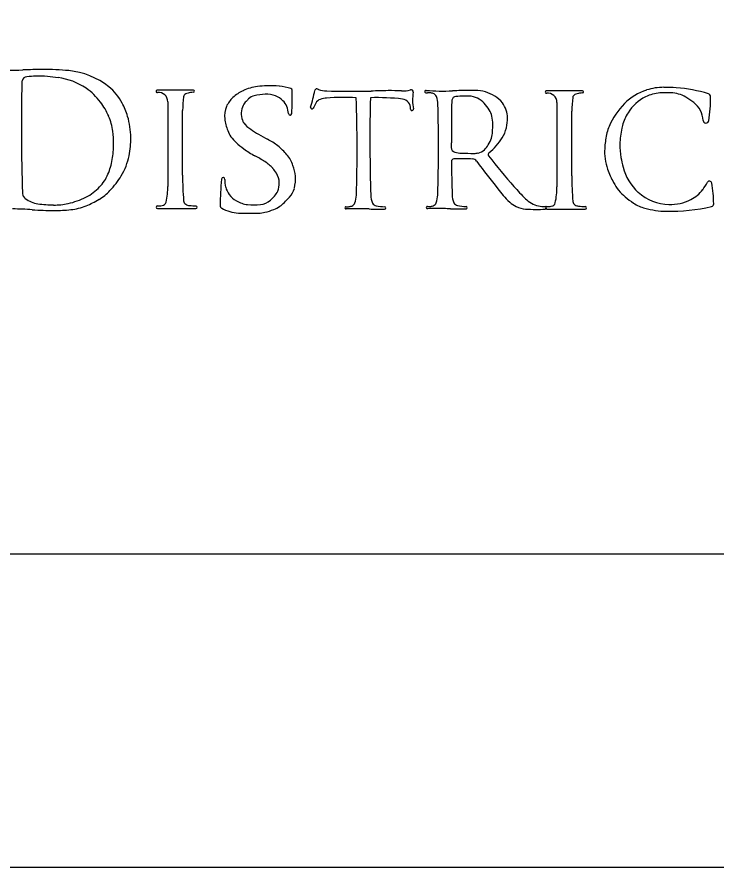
# Model space of a CAD drawing. Extents: x 0 to 34, y 0 to 22.
# Drawn here: x 2.205 to 3.323, y 0 to 1.359 of the extents above; entities that cross this region are included whole.
import ezdxf

# ---------------------------------------------------------------- set-up
doc = ezdxf.new("R2010")
doc.units = 0
for name, color, linetype in [('SH_Border', 7, 'Continuous'), ('SH_Cut_Line', 7, 'Continuous'), ('SH_Text', 7, 'Continuous')]:
    doc.layers.add(name, color=color, linetype=linetype)

msp = doc.modelspace()

# ---------------------------------------------------------------- linework, layer by layer
at = {"layer": 'SH_Border'}
msp.add_lwpolyline([(1.5, 21.5), (33.5, 21.5), (33.5, 0.5), (1.5, 0.5)], close=True, dxfattribs=at)
at = {"layer": 'SH_Cut_Line'}
msp.add_lwpolyline([(0, 0), (34, 0), (34, 22), (0, 22)], close=True, dxfattribs=at)
at = {"layer": 'SH_Text'}
for p, q in [((2.487, 1.2417), (2.4295, 1.2417)), ((3.1086, 1.2406), (3.0511, 1.2406)), ((2.4462, 1.2232), (2.4462, 1.0879)), ((3.0678, 1.2221), (3.0678, 1.0869)), ((2.4698, 1.1056), (2.4698, 1.2091)), ((3.0915, 1.1045), (3.0915, 1.208)), ((2.769, 1.1573), (2.7691, 1.1471)), ((2.8991, 1.1498), (2.8991, 1.1576)), ((2.8992, 1.1276), (2.8992, 1.1276)), ((2.4298, 1.0523), (2.4912, 1.0523)), ((2.8608, 1.0521), (2.8608, 1.0521)), ((3.0515, 1.0512), (3.1128, 1.0512))]:
    msp.add_line(p, q, dxfattribs=at)
for centre, radius, start, end in [((2.1966, 1.6933), 0.4198, 265.6429, 272.4818), ((2.2576, 0.2865), 0.9883, 90.6415, 92.4818), ((2.2468, 0.9244), 0.3397, 91.9186, 94.329), ((2.2405, 1.1114), 0.1526, 84.8974, 91.9186), ((2.2508, 0.8966), 0.3781, 84.3199, 90.6415), ((2.2762, 1.1524), 0.1211, 51.3332, 84.3199), ((5.8762, 1.1819), 3.6638, 178.862, 181.6334), ((2.2218, 1.2545), 0.00866, 166.7992, 178.862), ((2.2218, 1.2545), 0.00866, 94.329, 166.7992), ((2.2117, 0.789), 0.4763, 82.8496, 84.8974), ((2.2584, 1.161), 0.1014, 55.5454, 82.8496), ((2.2606, 1.1643), 0.0974, 36.7351, 55.5454), ((2.3006, 1.1829), 0.0821, 27.6817, 51.3332), ((2.4295, 1.2397), 0.00203, 90, 277.32), ((2.4316, 1.2232), 0.0146, 0, 97.32), ((2.4849, 1.2137), 0.0242, 95.8947, 114.8736), ((2.5002, 1.0647), 0.174, 94.3316, 95.8947), ((2.487, 1.2399), 0.00179, 274.3316, 90), ((2.5931, 1.1831), 0.0635, 114.943, 132.4657), ((2.6002, 1.1678), 0.0804, 97.7579, 114.943), ((2.6067, 1.1202), 0.1284, 90.9607, 97.7579), ((2.6075, 1.0744), 0.1743, 84.4389, 90.9607), ((2.614, 1.1416), 0.1067, 74.3106, 84.4389), ((2.6421, 1.2417), 0.00278, 1.4094, 74.3106), ((2.218, 1.2312), 0.427, 356.3798, 1.4094), ((2.2153, 1.3463), 0.4776, 343.9543, 347.2977), ((2.6842, 1.2407), 0.00307, 57.0565, 167.2977), ((2.6885, 1.2473), 0.00484, 237.0565, 249.7887), ((2.7004, 1.2797), 0.0394, 249.7887, 269.4589), ((2.7898, 10.7441), 9.5042, 269.45892, 269.81615), ((2.7601, 1.4922), 0.2522, 269.8161, 272.4818), ((2.8073, 0.4034), 0.8375, 90.6415, 92.4818), ((2.8015, 0.9205), 0.3204, 86.7596, 90.6415), ((2.8219, 1.2799), 0.0396, 266.7596, 287.419), ((2.8348, 1.2389), 0.00341, 350.1932, 107.419), ((2.9083, 1.2262), 0.0712, 170.1932, 191.6899), ((2.8585, 1.2394), 0.00186, 85.6429, 267.986), ((2.8615, 1.3245), 0.087, 267.986, 269.6056), ((2.8857, 1.5959), 0.3557, 265.6429, 272.4818), ((2.86, 1.106), 0.1315, 87.8585, 89.6056), ((2.8642, 1.2196), 0.0177, 70.7604, 87.8585), ((2.8673, 1.2285), 0.00831, 19.7623, 70.7604), ((2.9373, 0.4038), 0.8375, 90.6415, 92.4818), ((2.9316, 0.9208), 0.3204, 88.9596, 90.6415), ((2.9362, 1.1786), 0.0626, 59.0124, 88.9596), ((3.0511, 1.2386), 0.00203, 90, 277.32), ((3.0532, 1.2221), 0.0146, 0, 97.32), ((3.1065, 1.2126), 0.0242, 95.8947, 114.8736), ((3.1219, 1.0636), 0.174, 94.3316, 95.8947), ((3.1086, 1.2389), 0.00179, 274.3316, 90), ((3.2373, 1.1592), 0.0867, 107.613, 135.2994), ((3.2359, 1.1784), 0.0589, 93.5922, 116.7026), ((3.2387, 1.1546), 0.0916, 90.0889, 107.613), ((3.243, 1.0654), 0.1722, 87.6816, 93.5922), ((3.239, 0.9921), 0.254, 85.6243, 90.0889), ((3.2479, 1.1866), 0.0509, 59.809, 87.6816), ((3.2398, 1.0029), 0.2432, 73.3259, 85.6243), ((2.6288, 1.2091), 0.1589, 172.0456, 180), ((2.4772, 1.2303), 0.00585, 114.8736, 172.0456), ((2.5809, 1.1965), 0.0453, 132.4657, 155.3011), ((2.5904, 1.2052), 0.0266, 135.8422, 152.8922), ((2.656, 1.1415), 0.1181, 133.1374, 135.8422), ((2.5898, 1.2122), 0.0212, 105.0764, 133.1374), ((2.6049, 1.1559), 0.0794, 92.1779, 105.0764), ((2.6034, 1.1964), 0.0389, 67.6502, 92.1779), ((2.6026, 1.1945), 0.041, 47.6927, 67.6502), ((2.6146, 1.2077), 0.0231, 19.659, 47.6927), ((2.6937, 1.2151), 0.0125, 108.5195, 152.483), ((2.7034, 1.1863), 0.0428, 94.677, 108.5195), ((2.7281, 0.8842), 0.3459, 86.8419, 94.677), ((0.3374, 1.1485), 2.4112, 358.2224, 1.9263), ((5.8738, 1.1622), 3.1048, 178.7595, 180.092), ((2.7812, 0.8757), 0.354, 83.5706, 91.8541), ((2.8192, 1.2127), 0.0148, 355.2971, 83.5706), ((2.8375, 1.2178), 0.0401, 1.7776, 19.7623), ((6.0039, 1.1626), 3.1048, 178.862, 180.092), ((2.907, 1.2241), 0.00734, 166.7992, 178.862), ((2.907, 1.2241), 0.00734, 94.329, 166.7992), ((2.9282, 0.9444), 0.2878, 91.9186, 94.329), ((2.9229, 1.1029), 0.1293, 87.9458, 91.9186), ((2.9263, 1.1984), 0.0337, 41.4498, 87.9458), ((2.9468, 1.1961), 0.0422, 36.4904, 59.0124), ((3.2504, 1.208), 0.1589, 172.0456, 180), ((3.0988, 1.2292), 0.00585, 114.8736, 172.0456), ((3.2415, 1.1672), 0.0714, 116.7026, 147.5385), ((3.2146, 1.1293), 0.1171, 52.0865, 59.809), ((3.3082, 1.2311), 0.00494, 1.0594, 73.3259), ((3.1105, 1.2275), 0.2027, 350.1479, 1.0594), ((2.2479, 1.1548), 0.1133, 23.505, 36.7351), ((2.263, 1.1632), 0.1245, 17.0568, 27.6817), ((2.582, 1.2), 0.045, 160.0161, 185.2805), ((2.5928, 1.2039), 0.0294, 152.8264, 200.5636), ((2.5871, 1.1979), 0.0523, 6.849, 19.659), ((2.6765, 1.2137), 0.00232, 163.9543, 334.4116), ((2.9222, 1.096), 0.2701, 152.483, 154.4116), ((2.8363, 1.2113), 0.00234, 175.2971, 11.6899), ((0.4674, 1.1489), 2.4112, 358.2224, 1.6678), ((2.8828, 1.16), 0.0917, 33.1566, 41.4498), ((2.9336, 1.1932), 0.031, 12.4025, 33.1566), ((2.9477, 1.1968), 0.0411, 18.3247, 36.4904), ((2.9477, 1.1968), 0.041, 0.8515, 18.3247), ((3.258, 1.1387), 0.1159, 135.2994, 157.2066), ((3.2629, 1.1914), 0.0384, 2.9119, 52.0865), ((2.2736, 1.1659), 0.0852, 6.7275, 23.505), ((2.2711, 1.1657), 0.116, 0.2266, 17.0568), ((2.5993, 1.2018), 0.0624, 185.3778, 203.3633), ((2.6416, 1.2044), 0.00258, 186.849, 356.3798), ((2.9034, 1.1865), 0.062, 0.6715, 12.4025), ((2.9228, 1.1965), 0.0659, 346.8148, 0.8515), ((3.2415, 1.1672), 0.0714, 147.5385, 165.5071), ((2.5883, 1.2022), 0.0245, 200.5636, 211.2578), ((2.6047, 1.2187), 0.0474, 218.1063, 236.7363), ((2.8398, 1.1858), 0.1255, 355.1956, 0.6715), ((3.258, 1.1387), 0.1159, 157.2066, 158.442), ((3.2772, 1.158), 0.1082, 165.5071, 167.8795), ((3.3058, 1.1936), 0.00447, 182.9119, 350.1479), ((2.1697, 1.1537), 0.1899, 0.6041, 6.7275), ((2.5754, 1.1882), 0.0353, 198.551, 216.4094), ((2.8412, 1.5793), 0.4787, 236.7363, 238.5092), ((2.6938, 1.3387), 0.1965, 238.5092, 243.3553), ((2.9108, 1.1798), 0.0543, 344.0376, 355.1956), ((2.9353, 1.1935), 0.0531, 328.0114, 346.8148), ((3.2845, 1.1409), 0.1407, 167.8164, 176.8679), ((3.2139, 1.1561), 0.0685, 158.442, 167.8164), ((3.3104, 1.1509), 0.1422, 167.8795, 178.2857), ((2.2246, 1.1543), 0.135, 349.9228, 0.6041), ((2.2418, 1.1655), 0.1454, 348.6268, 0.2266), ((2.5986, 1.2053), 0.0641, 216.4094, 227.4631), ((2.6618, 1.2741), 0.1575, 227.4631, 233.2852), ((2.5658, 1.0837), 0.0888, 50.847, 63.3553), ((2.9229, 1.1764), 0.0417, 327.7207, 344.0376), ((2.8976, 1.2171), 0.0975, 309.1113, 328.0114), ((3.2661, 1.1522), 0.0979, 178.2857, 190.5998), ((2.6486, 1.2565), 0.1355, 233.2852, 242.187), ((2.5507, 1.065), 0.1129, 40.5298, 50.847), ((5.8738, 1.1622), 3.1048, 180.2792, 181.6334), ((2.9066, 1.1498), 0.00753, 180.1856, 255.4509), ((2.9171, 1.1903), 0.0494, 255.4509, 268.1519), ((2.9354, 1.1738), 0.0332, 269.8456, 280.9677), ((2.9378, 1.1612), 0.0204, 280.9677, 313.7308), ((2.924, 1.1757), 0.0404, 313.7308, 327.7207), ((2.9614, 1.1387), 0.00355, 129.1113, 218.1225), ((3.2352, 1.1436), 0.0913, 176.8679, 187.4835), ((2.2486, 1.15), 0.1106, 337.2804, 349.9228), ((2.2862, 1.1566), 0.1001, 328.8631, 348.6268), ((2.4854, 0.9472), 0.2142, 57.2732, 62.187), ((2.5999, 1.1071), 0.0482, 17.0799, 40.5298), ((2.9035, 1.1277), 0.00422, 96.1813, 180.644), ((6.0039, 1.1626), 3.1048, 180.6446, 181.6334), ((2.9056, 1.1081), 0.024, 91.4758, 96.1813), ((2.9139, 0.7864), 0.3457, 86.8098, 91.4758), ((2.9371, 1.8105), 0.6699, 268.1519, 269.8456), ((2.9327, 1.1235), 0.00814, 36.3661, 86.8098), ((3.5125, 1.5504), 0.7119, 216.3661, 217.5467), ((3.8717, 1.853), 1.1607, 218.1225, 221.2578), ((3.2229, 1.1419), 0.0789, 187.4835, 199.5864), ((3.4008, 1.1774), 0.2349, 190.5998, 194.5022), ((2.5693, 1.0777), 0.0591, 48.7163, 57.2732), ((2.5586, 1.0655), 0.0754, 43.0442, 48.7163), ((2.5774, 1.083), 0.0496, 31.4742, 43.0442), ((2.5912, 1.0995), 0.0589, 4.6695, 21.7001), ((4.9858, 2.6828), 2.5701, 217.5467, 218.7682), ((3.2904, 1.1659), 0.1505, 199.5864, 208.6065), ((3.2525, 1.139), 0.0818, 194.5022, 227.8932), ((2.2892, 1.133), 0.0666, 316.2141, 337.2804), ((2.2512, 1.1778), 0.141, 316.6969, 328.8631), ((2.9947, 1.1056), 0.5249, 180, 184.4616), ((2.5347, 1.0992), 0.00272, 356.1283, 174.7189), ((2.5934, 1.0928), 0.0309, 1.1907, 31.4742), ((2.5844, 1.0995), 0.0657, 347.0117, 4.1628), ((3.6164, 1.1045), 0.5249, 180, 184.4616), ((2.2782, 1.1436), 0.0819, 297.1175, 316.2141), ((2.3287, 1.0879), 0.1175, 347.6428, 360), ((3.0267, 1.0537), 0.4968, 174.7189, 179.5985), ((2.5748, 1.0965), 0.0375, 176.1283, 195.2204), ((2.5913, 1.0928), 0.0329, 337.5392, 1.1907), ((3.2838, 1.3374), 0.3787, 221.2578, 225.3035), ((2.9503, 1.0869), 0.1175, 347.6428, 360), ((3.2297, 1.1329), 0.0815, 208.6065, 229.3453), ((3.2159, 1.1457), 0.1056, 323.2967, 330.8953), ((3.3114, 1.0926), 0.00368, 9.0781, 150.8953), ((3.0642, 1.0531), 0.2541, 1.556, 9.0781), ((2.2257, 1.0778), 0.0118, 181.6334, 198.7573), ((2.2257, 1.0778), 0.0118, 198.7573, 233.0825), ((2.294, 1.1374), 0.0821, 301.0688, 316.6969), ((2.5738, 1.0962), 0.0364, 195.2204, 215.9003), ((2.5733, 1.0959), 0.0358, 215.9003, 240.5772), ((2.5783, 1.1028), 0.049, 310.6207, 332.5283), ((2.6123, 1.0958), 0.0378, 318.5081, 342.8982), ((2.7073, 1.075), 0.0401, 340.2377, 358.2224), ((2.8016, 1.0746), 0.0313, 181.6334, 205.2525), ((2.8373, 1.0753), 0.0401, 340.2377, 358.2224), ((2.9316, 1.075), 0.0313, 181.6334, 205.2525), ((3.0454, 1.1245), 0.0814, 218.7682, 229.3302), ((3.2483, 1.1344), 0.0755, 227.8932, 268.7516), ((3.2579, 1.1145), 0.0533, 296.3448, 323.2967), ((2.2447, 1.1032), 0.0435, 233.0825, 262.024), ((2.267, 1.262), 0.2039, 262.024, 269.0831), ((2.2653, 1.1586), 0.1006, 269.0831, 282.4077), ((2.2615, 1.1761), 0.1184, 282.4077, 297.1175), ((2.2599, 1.194), 0.1481, 292.086, 301.0688), ((2.4363, 1.0643), 0.00731, 275.8469, 347.6428), ((2.4784, 1.0653), 0.00704, 184.4616, 238.9441), ((2.5804, 1.1084), 0.0502, 240.5772, 262.1154), ((2.5919, 1.087), 0.0282, 274.3297, 310.4621), ((2.5979, 1.096), 0.0484, 304.2944, 315.3471), ((2.4767, 1.2158), 0.2188, 315.3471, 318.5081), ((2.7372, 1.0642), 0.00831, 289.2396, 340.2377), ((2.7806, 1.0647), 0.00806, 205.2525, 258.54), ((2.8672, 1.0646), 0.00831, 289.2396, 340.2377), ((2.9106, 1.0651), 0.00806, 205.2525, 258.54), ((3.0276, 1.1038), 0.0542, 229.3302, 242.6024), ((3.0497, 1.1008), 0.0459, 225.3035, 240.2632), ((3.0457, 1.0937), 0.0377, 240.2632, 258.7004), ((3.058, 1.0633), 0.00731, 275.8469, 347.6428), ((3.1001, 1.0643), 0.00704, 184.4616, 238.9441), ((3.2515, 1.1583), 0.1149, 229.3453, 237.7571), ((3.2268, 1.119), 0.0686, 237.7571, 254.2366), ((3.2483, 1.1339), 0.075, 268.7516, 296.3448), ((3.3137, 1.0598), 0.00442, 282.7404, 1.556), ((2.1957, 0.6081), 0.4437, 85.604, 89.661), ((2.2635, 1.4908), 0.4415, 265.604, 270.141), ((2.264, 1.3189), 0.2696, 270.141, 275.8096), ((2.2823, 1.1389), 0.0887, 275.8096, 292.086), ((2.4298, 1.0544), 0.00215, 91.3892, 270), ((2.4275, 1.1506), 0.094, 271.3892, 275.8469), ((2.4821, 1.0714), 0.0142, 238.9441, 264.1674), ((2.4981, 1.2279), 0.1715, 264.1674, 267.7015), ((2.4912, 1.0544), 0.00214, 270, 87.7015), ((2.5347, 1.0572), 0.00482, 179.5985, 239.6518), ((2.5612, 1.1025), 0.0573, 239.6518, 267.9533), ((2.5828, 1.126), 0.0679, 262.1154, 279.4993), ((2.5882, 1.0985), 0.0537, 278.9688, 284.1635), ((2.5724, 1.1609), 0.1181, 284.1635, 291.4072), ((2.5978, 1.0962), 0.0486, 291.4072, 304.2944), ((2.7308, 1.0536), 0.00177, 90.3944, 271.2943), ((2.7298, 1.1868), 0.1315, 270.3944, 272.1415), ((2.7516, 0.1294), 0.9227, 89.661, 91.2938), ((2.7341, 1.0731), 0.0177, 272.1415, 289.2396), ((2.7549, 0.676), 0.376, 88.0337, 89.661), ((2.7932, 1.7933), 0.742, 268.0337, 269.9476), ((2.7932, 1.1269), 0.0715, 258.54, 269.5198), ((2.7925, 1.0534), 0.00201, 269.9476, 89.5198), ((2.8608, 1.0539), 0.00177, 90.3944, 271.2938), ((2.8599, 1.1871), 0.1315, 270.3944, 272.1415), ((2.8816, 0.1297), 0.9227, 89.661, 91.2938), ((2.8641, 1.0735), 0.0177, 272.1415, 289.2396), ((2.8849, 0.6763), 0.376, 88.0337, 89.661), ((2.9232, 1.7937), 0.742, 268.0337, 269.9476), ((2.9232, 1.1272), 0.0715, 258.54, 269.5198), ((2.9226, 1.0537), 0.00201, 269.9476, 89.5198), ((3.02, 1.0891), 0.0376, 242.6024, 266.5374), ((3.0353, 1.3418), 0.2908, 266.5374, 272.7345), ((3.0502, 1.1164), 0.0609, 258.7004, 268.9258), ((3.0491, 1.0534), 0.00208, 272.7345, 88.9258), ((3.0515, 1.0534), 0.00215, 91.3892, 270), ((3.0491, 1.1495), 0.094, 271.3892, 275.8469), ((3.1038, 1.0704), 0.0142, 238.9441, 264.1674), ((3.1198, 1.2269), 0.1715, 264.1674, 267.7015), ((3.1128, 1.0534), 0.00214, 270, 87.7015), ((3.2447, 1.1823), 0.1343, 254.2366, 269.1033), ((3.2473, 1.3536), 0.3056, 269.1033, 282.7404), ((2.5806, 1.644), 0.5992, 267.9533, 271.0092), ((2.5905, 1.0839), 0.0389, 271.0092, 278.9688)]:
    msp.add_arc(centre, radius, start, end, dxfattribs=at)

doc.saveas('drawing.dxf')
